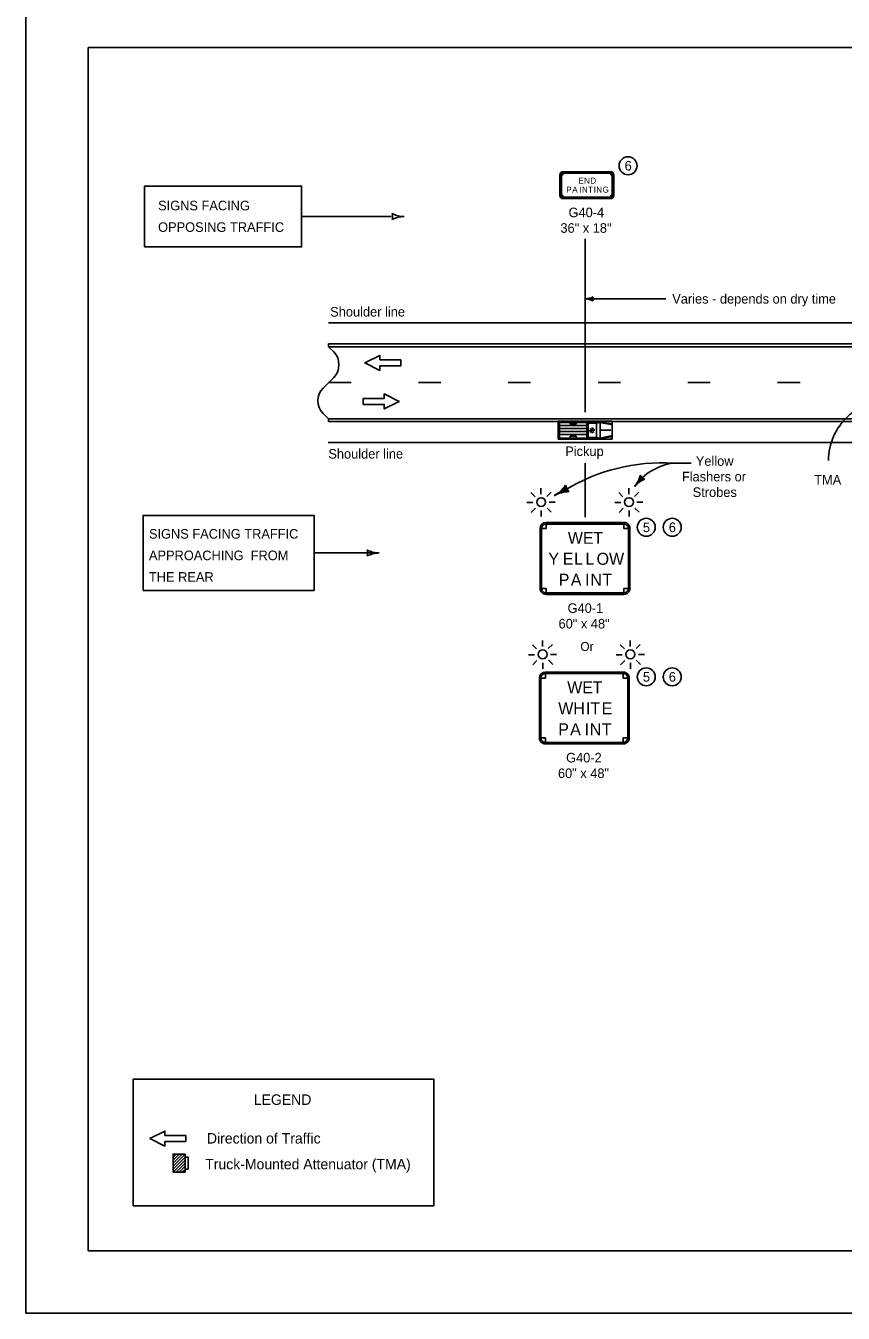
# Model space of a CAD drawing. Extents: x -1403959 to 81668, y -1400582 to 11018.
# Drawn here: x 24601 to 25967, y 3561 to 5712 of the extents above; entities that cross this region are included whole.
import ezdxf

# ---------------------------------------------------------------- set-up
doc = ezdxf.new("R2010")
doc.units = 0
for name, color, linetype in [('North Arrow', 7, 'Continuous'), ('tdBridge', 7, 'Continuous'), ('tdCiAdjCityStreetTxt', 7, 'Continuous'), ('tdCiIntRampCL', 7, 'Continuous'), ('tdCiPriRamp', 7, 'Continuous'), ('tdCiStrucDataSec', 7, 'Continuous'), ('tdCoCorpPopTxt', 7, 'Continuous'), ('tdRailIA_Int_RR', 7, 'Continuous')]:
    doc.layers.add(name, color=color, linetype=linetype)

msp = doc.modelspace()

# ---------------------------------------------------------------- linework, layer by layer
at = {"layer": 'North Arrow'}
for centre in [(25607.4, 5478), (25637.9, 4874), (25681.2, 4874), (25637.9, 4624.2), (25681.2, 4624.2)]:
    msp.add_circle(centre, 15, dxfattribs=at)
at = {"layer": 'tdBridge'}
for p, q in [((27667.5, 5180.7), (25106.9, 5180.7)), ((25106.9, 5180.7), (25106.9, 5175.7)), ((25106.9, 5175.7), (25115.7, 5166.9)), ((25115.7, 5124.3), (25098.1, 5106.7)), ((25098.1, 5064.1), (25106.9, 5055.2)), ((25106.9, 5055.2), (25106.9, 5050.7)), ((25106.9, 5050.7), (27665.8, 5050.7)), ((25580.6, 5051.1), (25490.6, 5051.1)), ((25490.6, 5051.1), (25490.6, 5021.1)), ((25580.6, 5021.1), (25580.6, 5051.1)), ((25490.6, 5021.1), (25580.6, 5021.1))]:
    msp.add_line(p, q, dxfattribs=at)
for centre, major_axis in [((25094.4, 5145.6), (0, -30.1)), ((25119.4, 5085.4), (0, 30.1))]:
    msp.add_ellipse(centre, major_axis=major_axis, ratio=0.999982, start_param=0.785398, end_param=2.356194, dxfattribs=at)
at = {"layer": 'tdCiAdjCityStreetTxt'}
for p, q in [((25061.9, 5393.1), (25211.6, 5393.1)), ((25535.6, 5066.2), (25535.6, 5355.7)), ((25535.6, 5066.1), (25535.6, 5269.1)), ((25535.6, 5255.7), (25670.7, 5255.7)), ((25535.6, 5255.7), (25542, 5255.6)), ((25535.6, 5255.7), (25548.4, 5255.5)), ((25106.9, 5215.7), (27667.5, 5215.7)), ((25106.9, 5180.7), (27667.5, 5180.7)), ((25106.9, 5180.7), (25106.9, 5175.7)), ((25106.9, 5180.7), (25106.9, 5175.7)), ((27667.5, 5175.7), (25106.9, 5175.7)), ((25115.7, 5166.9), (25106.9, 5175.7)), ((25098.1, 5106.7), (25115.7, 5124.3)), ((25107.2, 5115.7), (25144.7, 5115.7)), ((25257.2, 5115.7), (25257.2, 5115.7)), ((25257.2, 5115.7), (25294.7, 5115.7)), ((25407.2, 5115.7), (25444.7, 5115.7)), ((25407.2, 5115.7), (25407.2, 5115.7)), ((25557.2, 5115.7), (25557.2, 5115.7)), ((25557.2, 5115.7), (25594.7, 5115.7)), ((25707.2, 5115.7), (25707.2, 5115.7)), ((25707.2, 5115.7), (25744.7, 5115.7)), ((25857.2, 5115.7), (25857.2, 5115.7)), ((25857.2, 5115.7), (25894.7, 5115.7)), ((25106.4, 5055.7), (25098.1, 5064.1)), ((25106.9, 5055.2), (27665.8, 5055.2)), ((25106.9, 5050.7), (25106.9, 5055.2)), ((25106.9, 5050.7), (27665.8, 5050.7)), ((25490.6, 5051.1), (25580.6, 5051.1)), ((25490.6, 5021.1), (25490.6, 5051.1)), ((25492.6, 5044.1), (25538.6, 5044.1)), ((25492.6, 5039.1), (25538.6, 5039.1)), ((25492.6, 5034.1), (25538.6, 5034.1)), ((25510.6, 5049.1), (25510.6, 5046.1)), ((25510.6, 5046.1), (25520.6, 5046.1)), ((25520.6, 5046.1), (25520.6, 5049.1)), ((25540.6, 5051.1), (25540.6, 5021.1)), ((25560.6, 5049.1), (25540.6, 5049.1)), ((25540.6, 5048.1), (25554.6, 5048.1)), ((25544.6, 5035.9), (25542.6, 5035.9)), ((25545.3, 5037.8), (25543.9, 5039.3)), ((25545.4, 5034), (25544, 5032.6)), ((25547.3, 5038.7), (25547.3, 5040.7)), ((25547.4, 5033.2), (25547.4, 5031.2)), ((25549.2, 5037.9), (25550.6, 5039.3)), ((25549.3, 5034.1), (25550.7, 5032.6)), ((25550, 5036), (25552, 5036)), ((25554.6, 5048.1), (25560.6, 5049.1)), ((25554.6, 5048.1), (25554.6, 5024.1)), ((25560.6, 5049.1), (25560.6, 5023.1)), ((25560.6, 5049.1), (25580.6, 5045.1)), ((25560.6, 5049.1), (25580.6, 5047.1)), ((25561.6, 5036.1), (25578.6, 5036.1)), ((25580.6, 5051.1), (25580.6, 5021.1)), ((25106.4, 5015.7), (27667.5, 5015.7)), ((25580.6, 5021.1), (25490.6, 5021.1)), ((25492.6, 5029.1), (25538.6, 5029.1)), ((25510.6, 5023.1), (25510.6, 5026.1)), ((25510.6, 5026.1), (25520.6, 5026.1)), ((25520.6, 5026.1), (25520.6, 5023.1)), ((25554.6, 5024.1), (25540.6, 5024.1)), ((25559.6, 5023.1), (25540.6, 5023.1)), ((25554.6, 5024.1), (25560.6, 5023.1)), ((25560.6, 5023.1), (25580.6, 5027.1)), ((25560.6, 5023.1), (25580.6, 5025.1)), ((25535.6, 4891.1), (25535.6, 4981.4)), ((25683.1, 4981.2), (25713.1, 4981.2)), ((25618.5, 4942.4), (25630.8, 4957.2)), ((25452.3, 4925.1), (25445.2, 4932.2)), ((25461.9, 4929.3), (25461.9, 4939.3)), ((25471.7, 4925.5), (25478.7, 4932.6)), ((25484.1, 4926.9), (25505.1, 4938.6)), ((25598.9, 4925.1), (25591.9, 4932.2)), ((25608.5, 4929.3), (25608.5, 4939.3)), ((25618.3, 4925.5), (25625.4, 4932.6)), ((25448.5, 4915.3), (25438.5, 4915.3)), ((25452.7, 4905.7), (25445.6, 4898.7)), ((25472, 4906.1), (25479.1, 4899.1)), ((25475.6, 4916.1), (25485.6, 4916.1)), ((25595.1, 4915.3), (25585.1, 4915.3)), ((25599.3, 4905.7), (25592.3, 4898.7)), ((25618.7, 4906.1), (25625.8, 4899.1)), ((25622.2, 4916.1), (25632.2, 4916.1)), ((25462.4, 4901.9), (25462.4, 4891.9)), ((25609.1, 4901.9), (25609.1, 4891.9)), ((25460.4, 4872), (25470.4, 4872)), ((25460.4, 4872), (25462.9, 4872)), ((25470.4, 4872), (25470.4, 4882)), ((25470.4, 4879.5), (25470.4, 4882)), ((25600.4, 4882), (25600.4, 4872)), ((25600.4, 4882), (25600.4, 4879.5)), ((25600.4, 4872), (25610.4, 4872)), ((25607.9, 4872), (25610.4, 4872)), ((25082.9, 4831.1), (25191.6, 4831.1)), ((25470.4, 4772), (25460.4, 4772)), ((25462.9, 4772), (25460.4, 4772)), ((25470.4, 4762), (25470.4, 4772)), ((25470.4, 4762), (25470.4, 4764.5)), ((25610.4, 4772), (25600.4, 4772)), ((25600.4, 4772), (25600.4, 4762)), ((25600.4, 4764.5), (25600.4, 4762)), ((25610.4, 4772), (25607.9, 4772)), ((25454.7, 4670.9), (25447.7, 4677.9)), ((25464.3, 4675.1), (25464.3, 4685.1)), ((25474.1, 4671.3), (25481.2, 4678.3)), ((25601.4, 4670.9), (25594.3, 4677.9)), ((25611, 4675.1), (25611, 4685.1)), ((25620.8, 4671.3), (25627.8, 4678.3)), ((25450.9, 4661.1), (25440.9, 4661.1)), ((25455.1, 4651.5), (25448.1, 4644.4)), ((25464.9, 4647.7), (25464.9, 4637.7)), ((25474.5, 4651.9), (25481.6, 4644.8)), ((25478, 4661.8), (25488, 4661.8)), ((25597.6, 4661.1), (25587.6, 4661.1)), ((25601.8, 4651.5), (25594.7, 4644.4)), ((25611.6, 4647.7), (25611.6, 4637.7)), ((25621.2, 4651.9), (25628.2, 4644.8)), ((25624.7, 4661.8), (25634.7, 4661.8)), ((25469.4, 4622.2), (25469.4, 4632.2)), ((25469.4, 4629.7), (25469.4, 4632.2)), ((25599.4, 4632.2), (25599.4, 4622.2)), ((25599.4, 4632.2), (25599.4, 4629.7)), ((25459.4, 4622.2), (25469.4, 4622.2)), ((25459.4, 4622.2), (25461.9, 4622.2)), ((25599.4, 4622.2), (25609.4, 4622.2)), ((25606.9, 4622.2), (25609.4, 4622.2)), ((25469.4, 4522.2), (25459.4, 4522.2)), ((25461.9, 4522.2), (25459.4, 4522.2)), ((25469.4, 4512.2), (25469.4, 4522.2)), ((25609.4, 4522.2), (25599.4, 4522.2)), ((25599.4, 4522.2), (25599.4, 4512.2)), ((25609.4, 4522.2), (25606.9, 4522.2)), ((25469.4, 4512.2), (25469.4, 4514.7)), ((25599.4, 4514.7), (25599.4, 4512.2)), ((24847.4, 3807), (24867.4, 3827)), ((24847.4, 3812), (24862.4, 3827)), ((24847.4, 3817), (24857.4, 3827)), ((24847.4, 3822), (24852.4, 3827)), ((24847.4, 3802), (24867.4, 3822)), ((24847.4, 3797), (24867.4, 3817)), ((24852.4, 3797), (24867.4, 3812)), ((24857.4, 3797), (24867.4, 3807)), ((24862.4, 3797), (24867.4, 3802))]:
    msp.add_line(p, q, dxfattribs=at)
for points in [[(24799.6, 5342.3), (25061.9, 5342.3), (25061.9, 5443.9), (24799.6, 5443.9)], [(25492.6, 5049.1), (25492.6, 5023.1), (25538.6, 5023.1), (25538.6, 5049.1)], [(24797.3, 4768.2), (25082.9, 4768.2), (25082.9, 4894), (24797.3, 4894)], [(25470.4, 4762), (25600.4, 4762), (25600.4, 4772), (25610.4, 4772), (25610.4, 4872), (25600.4, 4872), (25600.4, 4882), (25470.4, 4882), (25470.4, 4872), (25460.4, 4872), (25460.4, 4772), (25470.4, 4772), (25470.4, 4762)], [(25462.9, 4872), (25462.9, 4772), (25460.4, 4772), (25460.4, 4872), (25462.9, 4872)], [(25600.4, 4879.5), (25470.4, 4879.5), (25470.4, 4882), (25600.4, 4882), (25600.4, 4879.5)], [(25607.9, 4772), (25607.9, 4872), (25610.4, 4872), (25610.4, 4772), (25607.9, 4772)], [(25470.4, 4764.5), (25600.4, 4764.5), (25600.4, 4762), (25470.4, 4762), (25470.4, 4764.5)], [(25469.4, 4512.2), (25599.4, 4512.2), (25599.4, 4522.2), (25609.4, 4522.2), (25609.4, 4622.2), (25599.4, 4622.2), (25599.4, 4632.2), (25469.4, 4632.2), (25469.4, 4622.2), (25459.4, 4622.2), (25459.4, 4522.2), (25469.4, 4522.2), (25469.4, 4512.2)], [(25599.4, 4629.7), (25469.4, 4629.7), (25469.4, 4632.2), (25599.4, 4632.2), (25599.4, 4629.7)], [(25461.9, 4622.2), (25461.9, 4522.2), (25459.4, 4522.2), (25459.4, 4622.2), (25461.9, 4622.2)], [(25606.9, 4522.2), (25606.9, 4622.2), (25609.4, 4622.2), (25609.4, 4522.2), (25606.9, 4522.2)], [(25469.4, 4514.7), (25599.4, 4514.7), (25599.4, 4512.2), (25469.4, 4512.2), (25469.4, 4514.7)], [(24780.7, 3952.3), (25282.9, 3952.3), (25282.9, 3740.6), (24780.7, 3740.6)], [(24868.6, 3857.8), (24868.6, 3847.8), (24833.6, 3847.8), (24833.6, 3840.3), (24808.6, 3852.8), (24833.6, 3865.3), (24833.6, 3857.8)], [(24867.4, 3827), (24847.4, 3827), (24847.4, 3797), (24867.4, 3797)], [(24867.4, 3802), (24872.4, 3802), (24872.4, 3822), (24867.4, 3822)]]:
    msp.add_lwpolyline(points, close=True, dxfattribs=at)
for points in [[(25548.1, 5253.1), (25547.6, 5255.5), (25548.2, 5257.9), (25545.3, 5256.6), (25540.7, 5255.7), (25545.6, 5254.4), (25547.7, 5253.5), (25547.2, 5255.5), (25547.4, 5257.1), (25545.5, 5256.2), (25543, 5255.6), (25545.6, 5254.8), (25547, 5254.3), (25546.8, 5256.3), (25544.9, 5255.6), (25546.4, 5255.1), (25546.4, 5255.8), (25545.7, 5255.6)], [(25192.6, 5153.6), (25192.6, 5161.1), (25167.6, 5148.6), (25192.6, 5136.1), (25192.6, 5143.6), (25227.6, 5143.6), (25227.6, 5153.6), (25192.6, 5153.6)], [(25200.1, 5089.2), (25200.1, 5096.7), (25225.1, 5084.2), (25200.1, 5071.7), (25200.1, 5079.2), (25165.1, 5079.2), (25165.1, 5089.2), (25200.1, 5089.2)], [(25633.3, 4954.6), (25630.1, 4956.3), (25627.8, 4959.2), (25626.6, 4954.6), (25623.4, 4948.4), (25629.5, 4952.9), (25632.6, 4954.4), (25629.7, 4955.8), (25628.1, 4957.5), (25627.3, 4954.5), (25625.6, 4951), (25629.1, 4953.3), (25631, 4954.5), (25628.4, 4956.1), (25627.5, 4953.2), (25629.5, 4954.5), (25628.7, 4955.2), (25628.3, 4954.2)], [(25506.8, 4934.5), (25503.9, 4938), (25502.5, 4942.4), (25499.1, 4937.5), (25492.6, 4931.6), (25501.6, 4934.2), (25505.9, 4934.6), (25503.1, 4937.6), (25502, 4940.3), (25499.8, 4937.1), (25496.3, 4933.7), (25501.4, 4934.9), (25504.1, 4935.4), (25501.8, 4938.5), (25499.5, 4935.5), (25502.3, 4936.1), (25501.7, 4937.3), (25500.8, 4936.3)], [(24833.6, 3857.8), (24833.6, 3865.3), (24808.6, 3852.8), (24833.6, 3840.3), (24833.6, 3847.8), (24868.6, 3847.8), (24868.6, 3857.8), (24833.6, 3857.8)]]:
    msp.add_lwpolyline(points, dxfattribs=at)
for centre, radius, start, end in [((25094.4, 5145.6), 30.1, 315.0005, 44.9995), ((25119.4, 5085.4), 30.1, 135.0005, 224.9995), ((26043.9, 4984.5), 101.9, 86.2172, 179.2646), ((25664.9, 4669.4), 312.4, 86.6684, 121.4135), ((25696.4, 4885.9), 96.3, 97.929, 144.016), ((25585.9, 4969.8), 42.5, 319.9913, 348.0638), ((25651, 4915.1), 42.5, 111.9188, 139.9913), ((25641.4, 4969.7), 16.4, 212.2579, 247.7246), ((25458.1, 4973.2), 53.1, 299.288, 327.3605), ((25510.1, 4880.5), 53.1, 91.2155, 119.288), ((25523, 4948.7), 20.5, 191.5546, 227.0213), ((25470.4, 4872), 10, 90.0002, 179.9998), ((25470.4, 4872), 10, 90.0002, 179.9998), ((25470.4, 4872), 7.5, 90.0002, 179.9998), ((25600.4, 4872), 10, 0, 90.0002), ((25600.4, 4872), 10, 0, 90.0002), ((25600.4, 4872), 7.5, 0, 90.0002), ((25470.4, 4772), 10, 179.9998, 270.0001), ((25470.4, 4772), 10, 179.9998, 270.0001), ((25470.4, 4772), 7.5, 179.9998, 270.0001), ((25600.4, 4772), 10, 270.0001, 0.0003), ((25600.4, 4772), 10, 270.0001, 0.0003), ((25600.4, 4772), 7.5, 270.0001, 0.0003), ((25469.4, 4622.2), 10, 90.0002, 179.9998), ((25469.4, 4622.2), 10, 90.0002, 179.9998), ((25469.4, 4622.2), 7.5, 90.0002, 179.9998), ((25599.4, 4622.2), 10, 0, 90.0002), ((25599.4, 4622.2), 10, 0, 90.0002), ((25599.4, 4622.2), 7.5, 0, 90.0002), ((25469.4, 4522.2), 10, 179.9998, 270.0001), ((25469.4, 4522.2), 10, 179.9998, 270.0001), ((25469.4, 4522.2), 7.5, 179.9998, 270.0001), ((25599.4, 4522.2), 10, 270.0001, 0.0003), ((25599.4, 4522.2), 10, 270.0001, 0.0003), ((25599.4, 4522.2), 7.5, 270.0001, 0.0003)]:
    msp.add_arc(centre, radius, start, end, dxfattribs=at)
for centre, major_axis, start_param, end_param in [((25536, 5284.1), (0, -28.3), 6.265732, 6.755689), ((25535.1, 5227.4), (0, 28.3), 5.775775, 6.265732), ((25559.3, 5255.3), (0, 10.9), 1.243838, 1.862848)]:
    msp.add_ellipse(centre, major_axis=major_axis, ratio=0.999938, start_param=start_param, end_param=end_param, dxfattribs=at)
for centre, major_axis in [((25547.3, 5036), (0, -1.48)), ((25462.2, 4916.1), (0, -7.39)), ((25608.9, 4916.1), (0, -7.39)), ((25464.7, 4661.8), (0, -7.39)), ((25611.3, 4661.8), (0, -7.39))]:
    msp.add_ellipse(centre, major_axis=major_axis, ratio=0.999938, dxfattribs=at)
at = {"layer": 'tdCiIntRampCL'}
msp.add_lwpolyline([(24601.2, 3561.1), (27945.2, 3561.1), (27945.2, 6145.1), (24601.2, 6145.1)], close=True, dxfattribs=at)
at = {"layer": 'tdCiPriRamp'}
msp.add_lwpolyline([(24705.7, 5675.6), (27840.7, 5675.6), (27840.7, 3665.6), (24705.7, 3665.6)], close=True, dxfattribs=at)
at = {"layer": 'tdCoCorpPopTxt'}
for p, q in [((25493.5, 5463), (25498.5, 5463)), ((25493.5, 5463), (25496, 5463)), ((25498.5, 5463), (25498.5, 5468)), ((25498.5, 5465.5), (25498.5, 5468)), ((25578.5, 5468), (25578.5, 5463)), ((25578.5, 5468), (25578.5, 5465.5)), ((25578.5, 5463), (25583.5, 5463)), ((25581, 5463), (25583.5, 5463)), ((25498.5, 5428), (25493.5, 5428)), ((25496, 5428), (25493.5, 5428)), ((25498.5, 5423), (25498.5, 5428)), ((25498.5, 5423), (25498.5, 5425.5)), ((25583.5, 5428), (25578.5, 5428)), ((25578.5, 5428), (25578.5, 5423)), ((25578.5, 5425.5), (25578.5, 5423)), ((25583.5, 5428), (25581, 5428))]:
    msp.add_line(p, q, dxfattribs=at)
for points in [[(25498.5, 5423), (25578.5, 5423), (25578.5, 5428), (25583.5, 5428), (25583.5, 5463), (25578.5, 5463), (25578.5, 5468), (25498.5, 5468), (25498.5, 5463), (25493.5, 5463), (25493.5, 5428), (25498.5, 5428), (25498.5, 5423)], [(25496, 5463), (25496, 5428), (25493.5, 5428), (25493.5, 5463), (25496, 5463)], [(25578.5, 5465.5), (25498.5, 5465.5), (25498.5, 5468), (25578.5, 5468), (25578.5, 5465.5)], [(25581, 5428), (25581, 5463), (25583.5, 5463), (25583.5, 5428), (25581, 5428)], [(25498.5, 5425.5), (25578.5, 5425.5), (25578.5, 5423), (25498.5, 5423), (25498.5, 5425.5)]]:
    msp.add_lwpolyline(points, close=True, dxfattribs=at)
for centre, radius, start, end in [((25498.5, 5463), 5, 90.0002, 179.9998), ((25498.5, 5463), 5, 90.0002, 179.9998), ((25498.5, 5463), 2.5, 90.0002, 179.9998), ((25578.5, 5463), 5, 0, 90.0002), ((25578.5, 5463), 5, 0, 90.0002), ((25578.5, 5463), 2.5, 0, 90.0002), ((25498.5, 5428), 5, 179.9998, 270.0001), ((25498.5, 5428), 5, 179.9998, 270.0001), ((25498.5, 5428), 2.5, 179.9998, 270.0001), ((25578.5, 5428), 5, 270.0001, 0.0003), ((25578.5, 5428), 5, 270.0001, 0.0003), ((25578.5, 5428), 2.5, 270.0001, 0.0003)]:
    msp.add_arc(centre, radius, start, end, dxfattribs=at)
at = {"layer": 'tdRailIA_Int_RR'}
for centre, radius, start, end in [((25197.7, 5393.1), 16.4, 342.2666, 17.7334), ((25233.4, 5435.6), 42.5, 241.9275, 270), ((25233.4, 5350.6), 42.5, 90, 118.0725), ((25156, 4831.1), 16.4, 342.2666, 17.7334), ((25191.6, 4873.6), 42.5, 241.9275, 270), ((25191.6, 4788.6), 42.5, 90, 118.0725)]:
    msp.add_arc(centre, radius, start, end, dxfattribs=at)

# ---------------------------------------------------------------- texts
at = {"layer": 'North Arrow'}
for s, p in [('6', (25601.7, 5470)), ('6', (25675.5, 4866)), ('5', (25632.2, 4866)), ('5', (25632.2, 4616.2)), ('6', (25675.5, 4616.2))]:
    msp.add_text(s, height=16, dxfattribs=at).set_placement(p)
at = {"layer": 'tdCiAdjCityStreetTxt'}
for s, height, p in [('SIGNS FACING', 16, (24822.3, 5403.5)), ('OPPOSING TRAFFIC', 16, (24822.3, 5367.5)), ('Varies - depends on dry time', 16, (25681.2, 5247.7)), ('Shoulder line', 16, (25109.8, 5226.1)), ('Shoulder line', 16, (25106.7, 4988.8)), ('Pickup', 16, (25502.5, 4993.1)), ('Yellow', 16, (25720.6, 4976.7)), ('Flashers or', 16, (25697.4, 4950.7)), ('TMA ', 16, (25918.4, 4945.4)), ('Strobes', 16, (25715.4, 4924.7)), ('SIGNS FACING TRAFFIC', 16, (24807, 4855.1)), ('W', 20, (25506.8, 4846.4)), ('E', 20, (25531.9, 4846.4)), ('T', 20, (25549.3, 4846.4)), ('APPROACHING  FROM ', 16, (24807, 4819.1)), ('Y', 20, (25474.3, 4811.4)), ('E', 20, (25498.4, 4811.4)), ('L', 20, (25517.3, 4811.4)), ('L', 20, (25536.1, 4811.4)), ('O', 20, (25554.9, 4811.4)), ('W', 20, (25575.6, 4811.4)), ('THE REAR', 16, (24807, 4783.1)), ('P', 20, (25491.6, 4776.4)), ('A', 20, (25511.7, 4776.4)), ('I', 20, (25535.8, 4776.4)), ('N', 20, (25544.4, 4776.4)), ('T', 20, (25564.5, 4776.4)), ('Or', 15, (25527.6, 4667.4)), ('W', 20, (25505.8, 4596.6)), ('E', 20, (25530.9, 4596.6)), ('T', 20, (25548.3, 4596.6)), ('W', 20, (25490.8, 4561.6)), ('H', 20, (25515.9, 4561.6)), ('I', 20, (25537, 4561.6)), ('T', 20, (25544.5, 4561.6)), ('E', 20, (25563.3, 4561.6)), ('P', 20, (25490.7, 4526.6)), ('A', 20, (25510.7, 4526.6)), ('I', 20, (25534.8, 4526.6)), ('N', 20, (25543.4, 4526.6)), ('T', 20, (25563.5, 4526.6)), ('LEGEND', 17.5, (24982.2, 3909.2)), ('Direction of Traffic', 17.5, (24903.9, 3844.6)), ('Truck-Mounted Attenuator (TMA)', 17.5, (24901, 3801.5))]:
    msp.add_text(s, height=height, dxfattribs=at).set_placement(p)
at = {"layer": 'tdCiStrucDataSec'}
for s, p in [('G40-4', (25508, 5392)), ('36" x 18"', (25494.4, 5366)), ('G40-1', (25506.4, 4731)), ('60" x 48"', (25491.3, 4705)), ('G40-2', (25503.9, 4481.2)), ('60" x 48"', (25490.3, 4455.2))]:
    msp.add_text(s, height=16, dxfattribs=at).set_placement(p)
at = {"layer": 'tdCoCorpPopTxt'}
for s, p in [('P', (25504.1, 5433)), ('A', (25514.2, 5433)), ('E', (25524.5, 5448)), ('I', (25526.2, 5433)), ('N', (25530.5, 5433)), ('N', (25533.9, 5448)), ('T', (25540.6, 5433)), ('D', (25544.5, 5448)), ('I', (25550, 5433)), ('N', (25554.3, 5433)), ('G', (25564.8, 5433))]:
    msp.add_text(s, height=10, dxfattribs=at).set_placement(p)

doc.saveas('drawing.dxf')
